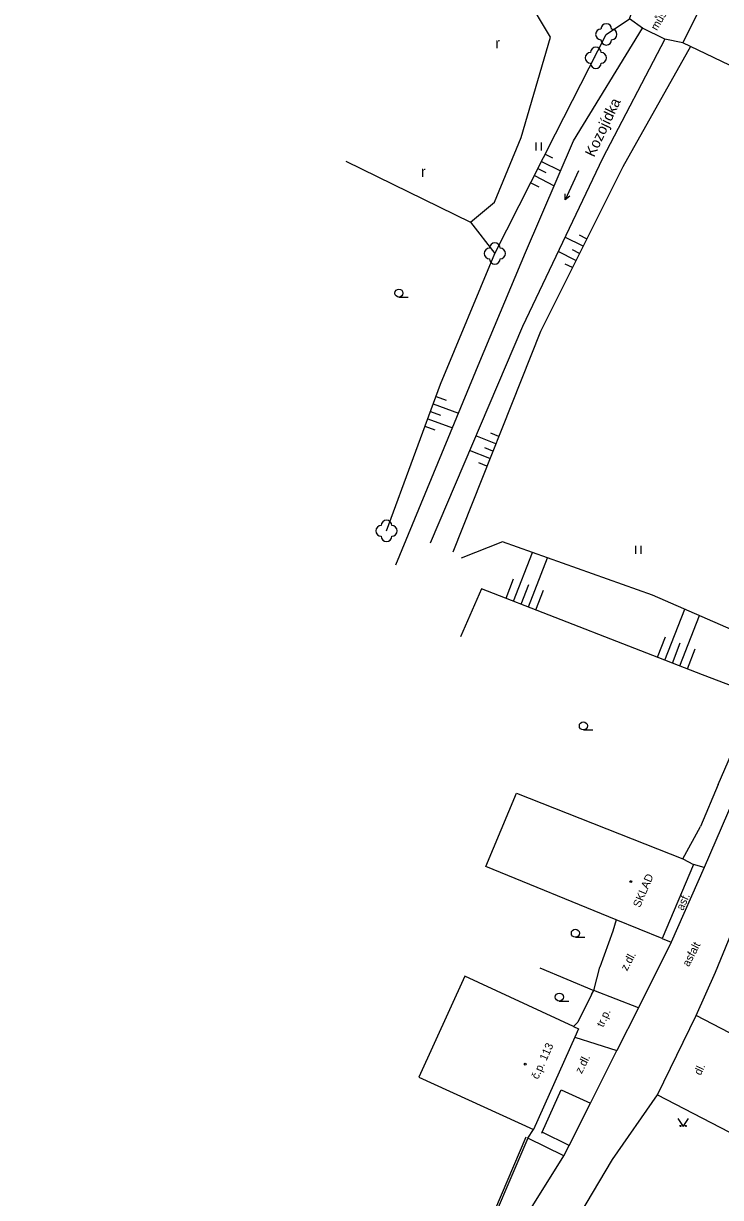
# Model space of a CAD drawing. Extents: x -544674 to -541478, y -1199076 to -1195527.
# Drawn here: x -543740.7 to -543675.4, y -1196987.7 to -1196877.6 of the extents above; entities that cross this region are included whole.
import ezdxf

# ---------------------------------------------------------------- set-up
doc = ezdxf.new("R2010")
doc.units = 0
for name, color, linetype in [('BUDOVY_MĚŘ', 7, 'Continuous'), ('BUDOVY_NEMĚŘ', 7, 'Continuous'), ('NÁZVY_ULIC_TOK_SMĚR', 7, 'Continuous'), ('POMOC_POPIS', 7, 'Continuous'), ('ROZHRANÍ_PLOCH', 7, 'Continuous'), ('VÝŠKOPIS', 7, 'Continuous'), ('ZELEŇ', 7, 'Continuous'), ('ZN_BUDOV', 7, 'Continuous'), ('ZN_DOPLŇKOVÉ', 7, 'Continuous'), ('ZN_KULTUR', 7, 'Continuous'), ('Č_POPIS_ORIENT', 7, 'Continuous')]:
    doc.layers.add(name, color=color, linetype=linetype)

msp = doc.modelspace()

# ---------------------------------------------------------------- linework, layer by layer
at = {"layer": 'BUDOVY_MĚŘ'}
for points in [[(-543678.91, -1196955.92), (-543677.91, -1196956.43), (-543680.85, -1196963.38)], [(-543680.85, -1196963.38), (-543685.15, -1196961.62)], [(-543689.13, -1196971.63), (-543688.67, -1196971.84), (-543689.02, -1196972.62)], [(-543689.02, -1196972.62), (-543692.9, -1196981.27)]]:
    msp.add_lwpolyline(points, dxfattribs=at)
at = {"layer": 'BUDOVY_NEMĚŘ'}
for points in [[(-543685.15, -1196961.62), (-543697.36, -1196956.64), (-543694.49, -1196949.76), (-543678.91, -1196955.92)], [(-543689.13, -1196971.63), (-543699.33, -1196966.92), (-543703.63, -1196976.38), (-543692.9, -1196981.27)]]:
    msp.add_lwpolyline(points, dxfattribs=at)
at = {"layer": 'ROZHRANÍ_PLOCH'}
for points in [[(-543705.77, -1196928.36), (-543697.92, -1196909.32), (-543693.64, -1196899.08), (-543689.15, -1196888.64), (-543682.67, -1196878.06)], [(-543680.59, -1196879.1), (-543686.43, -1196890.28), (-543693.93, -1196906.01), (-543702.58, -1196926.34)], [(-543663.64, -1196886.76), (-543678.19, -1196879.78), (-543678.9, -1196879.43)], [(-543670.27, -1196941.33), (-543676.92, -1196956.73), (-543680.01, -1196963.72), (-543683.06, -1196969.88)], [(-543676.92, -1196956.73), (-543677.91, -1196956.43)], [(-543685.15, -1196961.62), (-543685.45, -1196962.69)], [(-543665.24, -1196977.07), (-543677.67, -1196970.58), (-543675.83, -1196966.52), (-543673.91, -1196961.83), (-543671.44, -1196963.11), (-543670.34, -1196963.97), (-543669.87, -1196964.85), (-543669.02, -1196967.74), (-543668.83, -1196968.55)], [(-543680.85, -1196963.38), (-543680.01, -1196963.72)], [(-543683.06, -1196969.88), (-543687.24, -1196968.24)], [(-543683.06, -1196969.88), (-543685.09, -1196973.87)], [(-543681.27, -1196978.03), (-543677.67, -1196970.58)], [(-543689.02, -1196972.62), (-543685.09, -1196973.87)], [(-543687.55, -1196978.8), (-543685.09, -1196973.87)], [(-543702.21, -1197015.1), (-543695.55, -1197001.26), (-543692.29, -1196995.55), (-543685.48, -1196984.08), (-543681.27, -1196978.03)], [(-543692.08, -1196981.54), (-543690.3, -1196977.57), (-543687.55, -1196978.8)], [(-543681.27, -1196978.03), (-543673.76, -1196981.94)], [(-543689.56, -1196982.78), (-543687.55, -1196978.8)], [(-543693.42, -1196982.08), (-543692.9, -1196981.27)], [(-543692.12, -1196981.62), (-543692.08, -1196981.54)], [(-543689.56, -1196982.78), (-543692.08, -1196981.54)], [(-543690.05, -1196983.74), (-543693.42, -1196982.08)], [(-543690.05, -1196983.74), (-543689.56, -1196982.78)], [(-543698.72, -1196997.66), (-543690.05, -1196983.74)]]:
    msp.add_lwpolyline(points, dxfattribs=at)
at = {"layer": 'VÝŠKOPIS'}
for points in [[(-543696.51, -1196899.18), (-543690.82, -1196887.97), (-543686.07, -1196878.65), (-543683.91, -1196877.2)], [(-543678.19, -1196879.78), (-543684.53, -1196891.06), (-543692.24, -1196906.5), (-543700.45, -1196927.16)], [(-543691.79, -1196889.88), (-543691.1, -1196890.23)], [(-543692.47, -1196891.21), (-543691.74, -1196891.58)], [(-543692.13, -1196890.55), (-543690.36, -1196891.44)], [(-543693.15, -1196892.55), (-543692.39, -1196892.94)], [(-543692.81, -1196891.88), (-543690.95, -1196892.83)], [(-543688.24, -1196898.49), (-543689.94, -1196897.65)], [(-543687.91, -1196897.82), (-543688.59, -1196897.48)], [(-543688.91, -1196899.84), (-543690.59, -1196899)], [(-543688.58, -1196899.17), (-543689.25, -1196898.83)], [(-543689.25, -1196900.51), (-543689.91, -1196900.17)], [(-543702.28, -1196913.27), (-543699.91, -1196914.14)], [(-543702.02, -1196912.57), (-543701.06, -1196912.92)], [(-543702.54, -1196913.98), (-543701.6, -1196914.32)], [(-543703.06, -1196915.38), (-543702.14, -1196915.72)], [(-543702.8, -1196914.68), (-543700.48, -1196915.53)], [(-543696.42, -1196917.01), (-543698.29, -1196916.27)], [(-543696.14, -1196916.32), (-543696.89, -1196916.02)], [(-543696.97, -1196918.41), (-543698.88, -1196917.65)], [(-543696.7, -1196917.71), (-543697.45, -1196917.41)], [(-543697.25, -1196919.11), (-543698.02, -1196918.8)], [(-543661.11, -1196920.22), (-543667.03, -1196925.58), (-543670.54, -1196934.32), (-543671.93, -1196935.48), (-543681.73, -1196931.2), (-543695.78, -1196926.22), (-543699.67, -1196927.74)], [(-543694.76, -1196931.77), (-543692.98, -1196927.21)], [(-543693.36, -1196932.31), (-543691.57, -1196927.71)], [(-543695.46, -1196931.49), (-543694.75, -1196929.68)], [(-543694.06, -1196932.04), (-543693.34, -1196930.21)], [(-543692.66, -1196932.58), (-543691.94, -1196930.74)], [(-543680.58, -1196937.3), (-543678.71, -1196932.52)], [(-543679.18, -1196937.84), (-543677.34, -1196933.12)], [(-543681.27, -1196937.02), (-543680.53, -1196935.1)], [(-543679.88, -1196937.57), (-543679.14, -1196935.67)], [(-543678.48, -1196938.11), (-543677.75, -1196936.24)]]:
    msp.add_lwpolyline(points, dxfattribs=at)
at = {"layer": 'ZELEŇ'}
for points in [[(-543710.48, -1196890.53), (-543698.8, -1196896.24), (-543696.55, -1196894.38), (-543694.06, -1196888.31), (-543691.3, -1196878.9), (-543693.57, -1196875.08), (-543704.66, -1196868.94), (-543729.92, -1196855.63), (-543749.4, -1196845.11), (-543764.86, -1196836.62), (-543776.81, -1196830.28), (-543794.72, -1196821.1), (-543798.65, -1196826.86), (-543800.85, -1196838.93), (-543796.52, -1196841.95)], [(-543698.8, -1196896.24), (-543696.51, -1196899.18)], [(-543706.66, -1196925.18), (-543701.61, -1196911.44), (-543696.51, -1196899.18)]]:
    msp.add_lwpolyline(points, dxfattribs=at)
for centre in [(-543686.07, -1196878.65), (-543687.05, -1196880.85), (-543696.51, -1196899.18), (-543706.66, -1196925.18)]:
    msp.add_circle(centre, 0.0005, dxfattribs=at)
for centre, start, end in [((-543686.57, -1196878.65), 89.99999, 269.99999), ((-543686.07, -1196878.15), 0, 179.99999), ((-543685.57, -1196878.65), 270, 89.99999), ((-543686.07, -1196879.15), 179.99999, 359.99999), ((-543687.55, -1196880.85), 89.99999, 269.99999), ((-543687.05, -1196880.35), 0, 179.99999), ((-543686.55, -1196880.85), 270, 89.99999), ((-543687.05, -1196881.35), 179.99999, 359.99999), ((-543697.01, -1196899.18), 89.99999, 269.99999), ((-543696.51, -1196898.68), 0, 179.99999), ((-543696.01, -1196899.18), 270, 89.99999), ((-543696.51, -1196899.68), 179.99999, 359.99999), ((-543706.66, -1196924.68), 0, 179.99999), ((-543707.16, -1196925.18), 89.99999, 269.99999), ((-543706.16, -1196925.18), 270, 89.99999), ((-543706.66, -1196925.68), 179.99999, 359.99999)]:
    msp.add_arc(centre, 0.5, start, end, dxfattribs=at)
at = {"layer": 'ZN_BUDOV'}
for centre in [(-543683.78, -1196958.05), (-543693.66, -1196975.15)]:
    msp.add_circle(centre, 0.0875, dxfattribs=at)
at = {"layer": 'ZN_DOPLŇKOVÉ'}
for points in [[(-543678.9, -1196879.43), (-543680.59, -1196879.1), (-543682.67, -1196878.06), (-543683.91, -1196877.2), (-543682.79, -1196874.18), (-543680.64, -1196874.85), (-543678.88, -1196875.56), (-543677.44, -1196876.48), (-543678.9, -1196879.43)], [(-543675.58, -1196948.96), (-543671.97, -1196940.61), (-543677.05, -1196938.67), (-543697.75, -1196930.6), (-543699.73, -1196935.1)], [(-543675.58, -1196948.96), (-543677.24, -1196952.87)], [(-543678.91, -1196955.92), (-543677.24, -1196952.87)], [(-543685.45, -1196962.69), (-543686.68, -1196966.05)], [(-543692.29, -1196966.14), (-543687.24, -1196968.24)], [(-543687.46, -1196968.62), (-543687.24, -1196968.24), (-543686.68, -1196966.05)], [(-543687.46, -1196968.62), (-543688.74, -1196971.21)], [(-543688.74, -1196971.21), (-543689.13, -1196971.63)], [(-543693.61, -1196982), (-543698.24, -1196992.88)], [(-543693.42, -1196982.08), (-543698.06, -1196992.96)]]:
    msp.add_lwpolyline(points, dxfattribs=at)
at = {"layer": 'ZN_KULTUR'}
for p, q in [((-543692.63, -1196889.525), (-543692.63, -1196888.775)), ((-543692.13, -1196889.525), (-543692.13, -1196888.775)), ((-543688.667, -1196891.436), (-543689.913, -1196894.164)), ((-543705.49, -1196903.275), (-543704.615, -1196903.275)), ((-543683.31, -1196927.345), (-543683.31, -1196926.595)), ((-543682.81, -1196927.345), (-543682.81, -1196926.595)), ((-543688.22, -1196943.825), (-543687.345, -1196943.825)), ((-543688.97, -1196963.255), (-543688.095, -1196963.255)), ((-543690.47, -1196969.245), (-543689.595, -1196969.245))]:
    msp.add_line(p, q, dxfattribs=at)
for points in [[(-543689.478, -1196893.813), (-543689.913, -1196894.164), (-543689.933, -1196893.606)], [(-543679.38, -1196980.25), (-543678.88, -1196981), (-543678.38, -1196980.25)]]:
    msp.add_lwpolyline(points, dxfattribs=at)
for centre, radius in [((-543705.49, -1196902.9), 0.375), ((-543688.22, -1196943.45), 0.375), ((-543688.97, -1196962.88), 0.375), ((-543690.47, -1196968.87), 0.375), ((-543679.13, -1196980.95), 0.05), ((-543678.63, -1196980.95), 0.05)]:
    msp.add_circle(centre, radius, dxfattribs=at)

# ---------------------------------------------------------------- texts
at = {"layer": 'NÁZVY_ULIC_TOK_SMĚR'}
msp.add_text('Kozojídka', height=1, rotation=64.50838, dxfattribs=at).set_placement((-543687.22, -1196890.22))
at = {"layer": 'POMOC_POPIS'}
for s, rotation, p in [('můstek', 59.84116, (-543681.33, -1196878.35)), ('SKLAD', 66.80997, (-543682.92, -1196960.54)), ('asf.', 66.15169, (-543678.88, -1196960.81)), ('asfalt', 62.52859, (-543678.34, -1196966.08)), ('z.dl.', 61.92299, (-543684.13, -1196966.48)), ('tr.p.', 65.67924, (-543686.35, -1196971.75)), ('z.dl.', 63.48146, (-543688.38, -1196976.11)), ('dl.', 64.95889, (-543677.23, -1196976.26))]:
    msp.add_text(s, height=0.75, rotation=rotation, dxfattribs=at).set_placement(p)
at = {"layer": 'ZN_KULTUR'}
for p in [(-543696.468, -1196879.962), (-543703.428, -1196892.012)]:
    msp.add_text('r', height=1, dxfattribs=at).set_placement(p)
at = {"layer": 'Č_POPIS_ORIENT'}
msp.add_text('č.p. 113', height=0.75, rotation=65.84001, dxfattribs=at).set_placement((-543692.46, -1196976.63))

doc.saveas('drawing.dxf')
